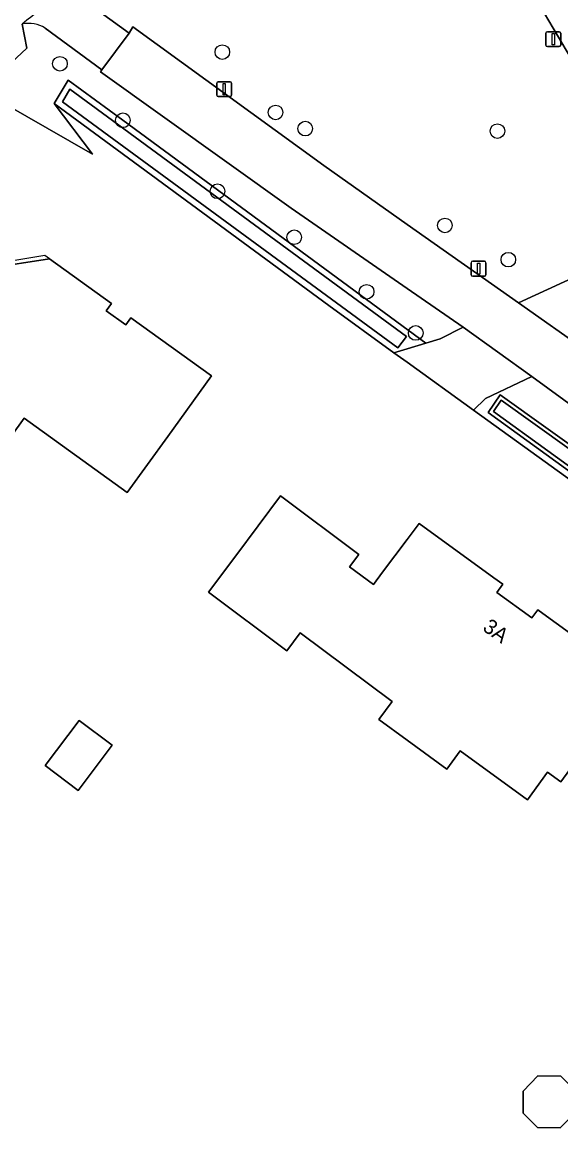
# Model space of a CAD drawing. Extents: x 157320 to 158835, y 386650 to 388491.
# Drawn here: x 158474.3 to 158510.3, y 387140.7 to 387214.7 of the extents above; entities that cross this region are included whole.
import ezdxf

# ---------------------------------------------------------------- set-up
doc = ezdxf.new("R2010")
doc.units = 0
for name, color, linetype in [('IMGEO_Berm_groen', 7, 'Continuous'), ('IMGEO_Boom', 7, 'Continuous'), ('IMGEO_Erf', 7, 'Continuous'), ('IMGEO_Fietspad_gesloten', 7, 'Continuous'), ('IMGEO_Fietspad_open', 7, 'Continuous'), ('IMGEO_Lichtmast', 7, 'Continuous'), ('IMGEO_Oever', 7, 'Continuous'), ('IMGEO_Pand', 7, 'Continuous'), ('IMGEO_Pand_nummerreeks', 7, 'Continuous'), ('IMGEO_Pand_overbouw', 7, 'Continuous'), ('IMGEO_Rijbaan_lokaal_gesloten', 7, 'Continuous'), ('IMGEO_Voetpad_open', 7, 'Continuous'), ('IMGEO_Waterloop', 7, 'Continuous')]:
    doc.layers.add(name, color=color, linetype=linetype)

msp = doc.modelspace()

# ---------------------------------------------------------------- linework, layer by layer
at = {"layer": 'IMGEO_Berm_groen'}
for points in [[(158479.487, 387215.345), (158481.414, 387213.926), (158481.668, 387214.355), (158494.418, 387205.074), (158500, 387201.138), (158507.447, 387195.888), (158517.425, 387200.495), (158517.935, 387201.581), (158515.76, 387204.58), (158513.223, 387208.386), (158509.168, 387215.243)], [(158474.263, 387214.538), (158474.568, 387212.924), (158471.519, 387210.09), (158478.966, 387205.829), (158476.406, 387209.233), (158477.336, 387210.784), (158480.996, 387208.104), (158501.242, 387193.204), (158502.211, 387193.498), (158503.751, 387194.26), (158500, 387196.855), (158492.248, 387202.218)], [(158492.248, 387202.218), (158479.498, 387211.343), (158479.584, 387211.485), (158475.812, 387214.277)]]:
    msp.add_lwpolyline(points, dxfattribs=at)
for points in [[(158508.331, 387190.959), (158505.227, 387189.489), (158504.433, 387188.722), (158535.331, 387166.421), (158539.292, 387168.606), (158524.382, 387179.262)], [(158535.872, 387168.514), (158534.879, 387167.208), (158505.42, 387188.561), (158506.223, 387189.747)]]:
    msp.add_lwpolyline(points, close=True, dxfattribs=at)
msp.add_arc((158474.705, 387212.433), 2.151, 59.01767, 101.8538, dxfattribs=at)
at = {"layer": 'IMGEO_Boom'}
for centre in [(158487.644, 387212.662), (158476.79, 387211.883), (158491.203, 387208.629), (158480.996, 387208.104), (158493.186, 387207.547), (158506.032, 387207.38), (158487.321, 387203.356), (158502.517, 387201.074), (158492.448, 387200.281), (158506.759, 387198.783), (158497.29, 387196.636), (158500.568, 387193.88)]:
    msp.add_circle(centre, 0.489, dxfattribs=at)
at = {"layer": 'IMGEO_Erf'}
for points in [[(158535.331, 387166.421), (158504.433, 387188.722), (158500, 387191.922), (158499.116, 387192.56), (158494.773, 387195.712), (158476.406, 387209.233), (158478.966, 387205.829), (158471.519, 387210.09)], [(158512.735, 387167.254), (158510.268, 387163.856), (158509.374, 387164.505), (158508.037, 387162.663), (158503.541, 387165.926), (158502.659, 387164.711), (158500, 387166.646), (158498.108, 387168.023), (158499.006, 387169.222), (158492.854, 387173.829), (158491.957, 387172.63), (158486.718, 387176.554), (158488.536, 387178.981), (158491.533, 387182.983), (158496.76, 387179.07), (158496.143, 387178.246), (158497.743, 387177.047), (158498.36, 387177.871), (158500, 387180.061), (158500.797, 387181.125), (158505.799, 387177.496), (158506.382, 387177.073), (158505.983, 387176.523), (158508.33, 387174.82), (158508.729, 387175.37), (158509.312, 387174.947), (158514.318, 387171.315)]]:
    msp.add_lwpolyline(points, dxfattribs=at)
for points in [[(158467.881, 387183.444), (158464.827, 387179.217), (158464.646, 387179.352), (158460.637, 387182.34), (158463.592, 387186.419), (158462.141, 387187.47), (158465.051, 387191.491), (158466.423, 387190.499), (158467.831, 387192.447), (158470.209, 387190.698), (158473.204, 387194.833), (158470.789, 387196.582), (158472.038, 387198.21), (158476.095, 387198.828), (158480.229, 387195.841), (158479.889, 387195.371), (158481.195, 387194.429), (158481.534, 387194.899), (158486.924, 387191.004), (158483.996, 387186.952), (158481.292, 387183.209), (158474.408, 387188.182), (158469.921, 387181.97)], [(158475.793, 387164.945), (158478.073, 387167.97), (158480.284, 387166.303), (158478.004, 387163.278)], [(158507.755, 387143.17), (158508.74, 387144.184), (158510.274, 387144.163), (158511.261, 387143.179), (158511.174, 387141.684), (158510.229, 387140.712), (158508.716, 387140.733), (158507.752, 387141.694)]]:
    msp.add_lwpolyline(points, close=True, dxfattribs=at)
at = {"layer": 'IMGEO_Fietspad_gesloten'}
msp.add_lwpolyline([(158512.044, 387192.647), (158507.447, 387195.888), (158500, 387201.138), (158494.418, 387205.074), (158481.668, 387214.355), (158481.414, 387213.926), (158479.584, 387211.485), (158479.498, 387211.343), (158492.248, 387202.218), (158500, 387196.855), (158503.751, 387194.26), (158508.331, 387190.959), (158524.382, 387179.262)], dxfattribs=at)
at = {"layer": 'IMGEO_Fietspad_open'}
msp.add_lwpolyline([(158475.812, 387214.277), (158479.584, 387211.485), (158481.414, 387213.926), (158479.487, 387215.345)], dxfattribs=at)
for centre, radius, start, end in [((158522.141, 387155.307), 76.162, 124.00826, 128.94973), ((158474.705, 387212.433), 2.151, 59.01767, 101.8538)]:
    msp.add_arc(centre, radius, start, end, dxfattribs=at)
at = {"layer": 'IMGEO_Lichtmast'}
for p, q in [((158509.269, 387213.131), (158509.269, 387213.931)), ((158509.269, 387213.931), (158509.269, 387213.131)), ((158509.369, 387214.031), (158510.159, 387214.031)), ((158510.159, 387214.031), (158509.369, 387214.031)), ((158510.259, 387213.931), (158510.259, 387213.131)), ((158510.259, 387213.131), (158510.259, 387213.931)), ((158510.159, 387213.031), (158509.369, 387213.031)), ((158509.369, 387213.031), (158510.159, 387213.031)), ((158487.273, 387209.785), (158487.273, 387210.585)), ((158487.273, 387210.585), (158487.273, 387209.785)), ((158487.373, 387210.685), (158488.163, 387210.685)), ((158488.163, 387210.685), (158487.373, 387210.685)), ((158488.263, 387210.585), (158488.263, 387209.785)), ((158488.263, 387209.785), (158488.263, 387210.585)), ((158488.163, 387209.685), (158487.373, 387209.685)), ((158487.373, 387209.685), (158488.163, 387209.685)), ((158504.277, 387197.779), (158504.277, 387198.579)), ((158504.277, 387198.579), (158504.277, 387197.779)), ((158504.377, 387198.679), (158505.167, 387198.679)), ((158505.167, 387198.679), (158504.377, 387198.679)), ((158505.267, 387198.579), (158505.267, 387197.779)), ((158505.267, 387197.779), (158505.267, 387198.579)), ((158505.167, 387197.679), (158504.377, 387197.679)), ((158504.377, 387197.679), (158505.167, 387197.679))]:
    msp.add_line(p, q, dxfattribs=at)
for points in [[(158509.689, 387213.906), (158509.839, 387213.906), (158509.839, 387213.156), (158509.689, 387213.156), (158509.689, 387213.906)], [(158487.693, 387210.56), (158487.843, 387210.56), (158487.843, 387209.81), (158487.693, 387209.81), (158487.693, 387210.56)], [(158504.697, 387198.554), (158504.847, 387198.554), (158504.847, 387197.804), (158504.697, 387197.804), (158504.697, 387198.554)]]:
    msp.add_lwpolyline(points, dxfattribs=at)
for centre, start, end in [((158509.369, 387213.931), 90, 180), ((158509.369, 387213.931), 90, 180), ((158510.159, 387213.931), 0, 90), ((158510.159, 387213.931), 360, 90), ((158509.369, 387213.131), 180, 270), ((158509.369, 387213.131), 180, 270), ((158510.159, 387213.131), 270, 0), ((158510.159, 387213.131), 270, 0), ((158487.373, 387210.585), 90, 180), ((158487.373, 387210.585), 90, 180), ((158488.163, 387210.585), 0, 90), ((158488.163, 387210.585), 360, 90), ((158487.373, 387209.785), 180, 270), ((158487.373, 387209.785), 180, 270), ((158488.163, 387209.785), 270, 0), ((158488.163, 387209.785), 270, 0), ((158504.377, 387198.579), 90, 180), ((158504.377, 387198.579), 90, 180), ((158505.167, 387198.579), 0, 90), ((158505.167, 387198.579), 360, 90), ((158504.377, 387197.779), 180, 270), ((158504.377, 387197.779), 180, 270), ((158505.167, 387197.779), 270, 0), ((158505.167, 387197.779), 270, 0)]:
    msp.add_arc(centre, 0.1, start, end, dxfattribs=at)
at = {"layer": 'IMGEO_Oever'}
for points in [[(158494.773, 387195.712), (158499.116, 387192.56), (158500, 387192.828), (158501.242, 387193.204), (158480.996, 387208.104), (158477.336, 387210.784), (158476.406, 387209.233)], [(158499.949, 387193.641), (158499.379, 387192.88), (158476.955, 387209.344), (158477.457, 387210.181)], [(158506.223, 387189.747), (158505.42, 387188.561), (158534.879, 387167.208), (158535.872, 387168.514)], [(158506.289, 387189.378), (158535.501, 387168.458), (158534.826, 387167.57), (158505.779, 387188.624)]]:
    msp.add_lwpolyline(points, close=True, dxfattribs=at)
at = {"layer": 'IMGEO_Pand'}
for points in [[(158481.195, 387194.429), (158479.889, 387195.371), (158480.229, 387195.841), (158476.095, 387198.828), (158472.038, 387198.21), (158470.789, 387196.582), (158473.204, 387194.833), (158470.209, 387190.698), (158467.831, 387192.447), (158466.423, 387190.499), (158465.051, 387191.491), (158462.141, 387187.47), (158463.592, 387186.419), (158460.637, 387182.34), (158464.646, 387179.352), (158464.827, 387179.217), (158467.881, 387183.444), (158469.921, 387181.97), (158474.408, 387188.182), (158481.292, 387183.209), (158483.996, 387186.952), (158486.924, 387191.004), (158481.534, 387194.899)], [(158475.793, 387164.945), (158478.004, 387163.278), (158480.284, 387166.303), (158478.073, 387167.97)], [(158507.755, 387143.17), (158507.752, 387141.694), (158508.716, 387140.733), (158510.229, 387140.712), (158511.174, 387141.684), (158511.261, 387143.179), (158510.274, 387144.163), (158508.74, 387144.184)]]:
    msp.add_lwpolyline(points, close=True, dxfattribs=at)
msp.add_lwpolyline([(158514.318, 387171.315), (158509.312, 387174.947), (158508.729, 387175.37), (158508.33, 387174.82), (158505.983, 387176.523), (158506.382, 387177.073), (158505.799, 387177.496), (158500.797, 387181.125), (158500, 387180.061), (158498.36, 387177.871), (158497.743, 387177.047), (158496.143, 387178.246), (158496.76, 387179.07), (158491.533, 387182.983), (158488.536, 387178.981), (158486.718, 387176.554), (158491.957, 387172.63), (158492.854, 387173.829), (158499.006, 387169.222), (158498.108, 387168.023), (158500, 387166.646), (158502.659, 387164.711), (158503.541, 387165.926), (158508.037, 387162.663), (158509.374, 387164.505), (158510.268, 387163.856), (158512.735, 387167.254)], dxfattribs=at)
at = {"layer": 'IMGEO_Pand_overbouw'}
msp.add_lwpolyline([(158460.637, 387182.34), (158463.592, 387186.419), (158462.141, 387187.47), (158465.051, 387191.491), (158466.423, 387190.499), (158467.831, 387192.447), (158470.209, 387190.698), (158473.204, 387194.833), (158470.789, 387196.582), (158472.038, 387198.21), (158476.095, 387198.828), (158475.786, 387199.052), (158469.321, 387197.997), (158458.917, 387183.622)], close=True, dxfattribs=at)
at = {"layer": 'IMGEO_Rijbaan_lokaal_gesloten'}
msp.add_lwpolyline([(158509.168, 387215.243), (158513.223, 387208.386), (158515.76, 387204.58), (158517.935, 387201.581), (158518.445, 387200.877), (158522.055, 387196.585), (158523.253, 387195.16)], dxfattribs=at)
msp.add_arc((158522.141, 387155.307), 76.162, 124.00826, 128.94973, dxfattribs=at)
at = {"layer": 'IMGEO_Voetpad_open'}
msp.add_lwpolyline([(158469.851, 387210.676), (158466.7, 387207.294), (158466.951, 387205.475), (158471.519, 387210.09), (158474.568, 387212.924), (158474.263, 387214.538)], dxfattribs=at)
for points in [[(158522.055, 387196.585), (158518.445, 387200.877), (158517.935, 387201.581), (158517.425, 387200.495), (158507.447, 387195.888), (158512.044, 387192.647), (158520.748, 387196.665)], [(158503.751, 387194.26), (158502.211, 387193.498), (158501.242, 387193.204), (158500, 387192.828), (158499.116, 387192.56), (158500, 387191.922), (158504.433, 387188.722), (158505.227, 387189.489), (158508.331, 387190.959)]]:
    msp.add_lwpolyline(points, close=True, dxfattribs=at)
at = {"layer": 'IMGEO_Waterloop'}
for points in [[(158477.457, 387210.181), (158476.955, 387209.344), (158499.379, 387192.88), (158499.949, 387193.641)], [(158506.289, 387189.378), (158505.779, 387188.624), (158534.826, 387167.57), (158535.501, 387168.458)]]:
    msp.add_lwpolyline(points, close=True, dxfattribs=at)

# ---------------------------------------------------------------- texts
at = {"layer": 'IMGEO_Pand_nummerreeks'}
msp.add_text('3A', height=1, rotation=324.03769, dxfattribs=at).set_placement((158504.98, 387174.038))

doc.saveas('drawing.dxf')
